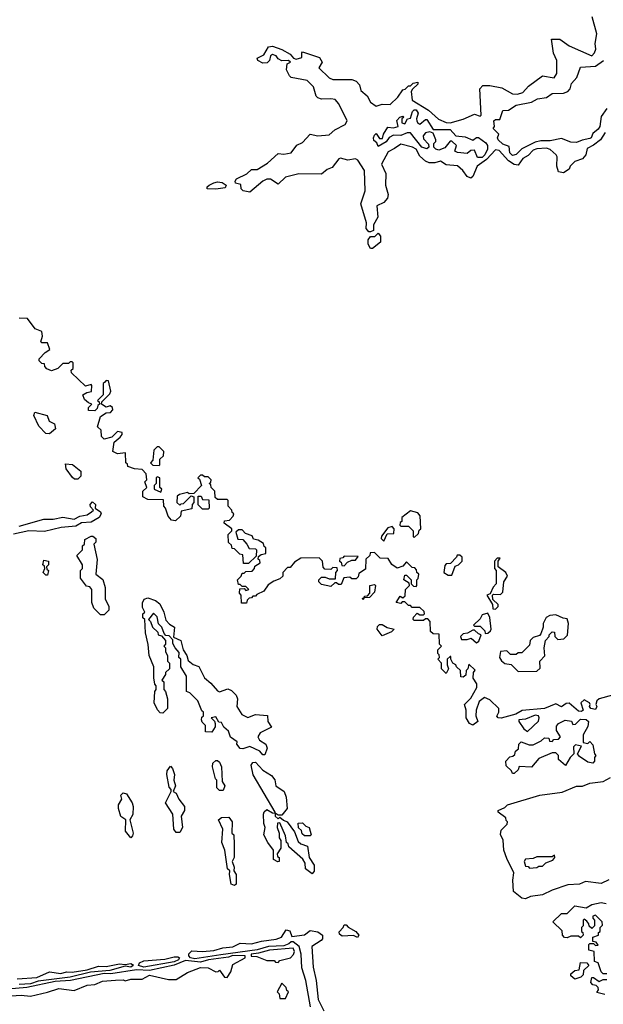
# Model space of a CAD drawing. Extents: x 2737310 to 2869991, y 870230 to 1012730.
# Tile 355 of 479: x 2793858 to 2796946, y 951649 to 956861. Entities that reach past the tile are written whole.
import ezdxf

# ---------------------------------------------------------------- set-up
doc = ezdxf.new("R2010")
doc.units = 0

msp = doc.modelspace()

# ---------------------------------------------------------------- linework, layer by layer
at = {"layer": '0CON02XD'}
for points in [[(2795714, 956424), (2795745, 956403.3), (2795775, 956413.3), (2795817.7, 956412.3), (2795859.3, 956450.7), (2795885, 956490), (2795897, 956493), (2795915, 956510), (2795925, 956510), (2795940, 956525), (2795965, 956530), (2795965, 956520), (2795936.4, 956493.6), (2795930, 956480), (2795934.2, 956434.2), (2796021.7, 956381.7), (2796073.4, 956333.4), (2796115, 956315.8), (2796135, 956314.2), (2796205, 956334), (2796265, 956360), (2796295, 956350), (2796300, 956355), (2796293.3, 956495), (2796308.3, 956511.7), (2796345, 956512.5), (2796409.3, 956499.3), (2796465, 956467.5), (2796493, 956467), (2796520, 956475), (2796550.7, 956509.3), (2796625, 956562.5), (2796687, 956553), (2796700, 956575), (2796700, 956645), (2796683, 956683), (2796671.7, 956758.3), (2796717, 956757), (2796765, 956722.5), (2796885, 956670), (2796900, 956685), (2796907.5, 956705), (2796902.5, 956735), (2796912.5, 956785), (2796887.5, 956875)], [(2796955.8, 956264.2), (2796931.2, 956225), (2796895, 956196.2), (2796860.5, 956179.5), (2796853.3, 956145), (2796836.4, 956123.6), (2796795, 956110), (2796770, 956085), (2796765, 956070), (2796735, 956050), (2796710, 956055), (2796700, 956085), (2796702.5, 956135), (2796697.5, 956145), (2796665, 956173.3), (2796645, 956181.2), (2796595, 956177.5), (2796575, 956170), (2796547.9, 956142.1), (2796521.2, 956125), (2796495, 956090), (2796475, 956093.3), (2796445, 956113.3), (2796395, 956168.8), (2796375, 956172.5), (2796328.8, 956121.2), (2796278, 956085), (2796255, 956030), (2796245, 956022.5), (2796225, 956030), (2796203, 956063), (2796175, 956087.5), (2796115, 956092.5), (2796085, 956112.5), (2796055, 956102.5), (2796025, 956102.5), (2796005, 956112.5), (2795975, 956137.5), (2795956, 956175), (2795936.6, 956186.6), (2795875, 956202.5), (2795840.5, 956179.5), (2795808.3, 956161.7), (2795772, 956095), (2795796.1, 956046.1), (2795793.8, 955985), (2795808, 955935), (2795803.3, 955915), (2795785, 955893.3), (2795747.5, 955875), (2795753.8, 955815), (2795730, 955775), (2795730, 955745), (2795715, 955737.5), (2795705, 955737.5), (2795691.2, 955755), (2795692.5, 955785), (2795663.8, 955885), (2795685.9, 955954.1), (2795682.7, 956062.7), (2795646.4, 956116.4), (2795635, 956123.3), (2795595, 956117.5), (2795555, 956126.7), (2795546.4, 956123.6), (2795511.7, 956078.3), (2795485, 956066.7), (2795455, 956042.5), (2795335, 956043.8), (2795265, 956026.7), (2795225, 955990), (2795185, 956016.7), (2795165, 956016.7), (2795143.9, 956006.1), (2795075, 955947.5), (2795040, 955955), (2795030, 955965), (2795028.3, 955988.3), (2795000, 955995), (2794997.5, 956005), (2795005, 956017.5), (2795060, 956045), (2795085, 956067.5), (2795115, 956067.5), (2795168.9, 956101.1), (2795225, 956152.5), (2795255, 956148.8), (2795295, 956156.2), (2795324.1, 956195.9), (2795355, 956210), (2795395, 956254), (2795435, 956246.2), (2795495, 956251.2), (2795525, 956278), (2795580, 956305), (2795591.2, 956325), (2795545.7, 956415.7), (2795527.3, 956437.3), (2795505, 956442), (2795455, 956439.2), (2795435, 956446.2), (2795426.2, 956455), (2795413.3, 956505), (2795379.3, 956539.3), (2795295, 956553.8), (2795285, 956562.5), (2795270, 956595), (2795272.5, 956627.5), (2795290, 956635), (2795280, 956645), (2795245, 956642.5), (2795225, 956652.5), (2795215, 956670), (2795195, 956676.7), (2795185, 956670), (2795180, 956645), (2795167.3, 956632.7), (2795145, 956631.2), (2795117.5, 956645), (2795115, 956657.5), (2795150, 956675), (2795175, 956716.2), (2795195, 956721.2), (2795245, 956702.5), (2795288.8, 956678.8), (2795306.7, 956656.7), (2795320.8, 956650.8), (2795350, 956660), (2795350, 956685), (2795355, 956690), (2795445, 956660), (2795458.8, 956635), (2795440, 956605), (2795495, 956553.3), (2795515, 956543.8), (2795615, 956543.3), (2795637.5, 956535), (2795655.8, 956515.8), (2795662.5, 956485), (2795696.9, 956456.9), (2795714, 956424)], [(2796965, 956390), (2796935, 956347.5), (2796927.5, 956295), (2796919.2, 956280.8), (2796891.2, 956258.8), (2796882.5, 956235), (2796875, 956231.2), (2796835, 956223.3), (2796805, 956210), (2796775, 956212.5), (2796725, 956231.2), (2796665, 956218.8), (2796615, 956218.8), (2796585, 956212), (2796515, 956177.5), (2796485, 956146.2), (2796465, 956142), (2796452, 956155), (2796448.8, 956188.8), (2796415, 956201.2), (2796390, 956225), (2796386.7, 956235), (2796392.5, 956255), (2796363.8, 956285), (2796370, 956295), (2796367.5, 956325), (2796375, 956332.5), (2796398.3, 956331.7), (2796415, 956380), (2796445, 956382.5), (2796485, 956408.8), (2796566.1, 956423.9), (2796598.3, 956441.7), (2796645, 956448.8), (2796675, 956470), (2796735, 956470.8), (2796759.1, 956480.9), (2796770, 956495), (2796777.7, 956522.3), (2796805.9, 956554.1), (2796825, 956610), (2796905, 956613.8), (2796947.5, 956645)], [(2796305, 956130.8), (2796281.2, 956131.2), (2796265, 956170), (2796245, 956167.5), (2796225, 956152.5), (2796175, 956157.5), (2796160, 956165), (2796170, 956195), (2796145, 956217.5), (2796135, 956217.5), (2796107, 956183), (2796075, 956170), (2796060, 956175), (2796050, 956185), (2796050, 956205), (2796060, 956215), (2796060, 956225), (2796045, 956260), (2796027.5, 956267.5), (2796005, 956262.5), (2795992.5, 956245), (2795995, 956230), (2796021.7, 956201.7), (2796022.5, 956185), (2796013, 956177), (2795985, 956186.2), (2795925, 956262.5), (2795908.3, 956261.7), (2795875, 956246.7), (2795835, 956250), (2795813.6, 956236.4), (2795796.4, 956213.6), (2795755, 956190), (2795748.3, 956208.3), (2795731.7, 956221.7), (2795730, 956235), (2795735, 956250), (2795745, 956257.5), (2795761.7, 956231.7), (2795778.3, 956231.7), (2795782.5, 956255), (2795805, 956292.5), (2795835, 956287.5), (2795860, 956295), (2795853, 956327), (2795870, 956345), (2795885, 956350), (2795890, 956345), (2795880, 956335), (2795880, 956315), (2795895, 956310), (2795910, 956335), (2795925, 956340), (2795936.7, 956375), (2795945, 956383.3), (2795955, 956383.3), (2795966.2, 956365), (2795957.5, 956335), (2795960, 956325), (2795965, 956312.5), (2795975, 956307.5), (2796005, 956332.5), (2796011.7, 956331.7), (2796045, 956280), (2796135, 956280), (2796166.2, 956246.2), (2796215, 956240), (2796255, 956223.3), (2796275, 956237.5), (2796285, 956236.7), (2796325, 956208), (2796334, 956195), (2796333.8, 956175), (2796320, 956145), (2796305, 956130.8)], [(2794895, 955963.8), (2794850, 955965), (2794850, 955975), (2794860, 955985), (2794885, 955997.5), (2794905, 956002.5), (2794929.3, 955999.3), (2794950, 955985), (2794945, 955970), (2794895, 955963.8)], [(2795725, 955650), (2795715, 955650), (2795702.3, 955672.3), (2795702, 955695), (2795715, 955712.5), (2795737, 955713), (2795755, 955730), (2795767.5, 955715), (2795767, 955683), (2795725, 955650)], [(2795120, 954105), (2795095, 954110), (2795088.3, 954128.3), (2795051.7, 954141.7), (2795035, 954160), (2795015, 954160), (2795001.7, 954148.3), (2795011.7, 954111.7), (2795038.3, 954108.3), (2795060, 954085), (2795071.7, 954061.7), (2795105, 954060), (2795110, 954055), (2795108.3, 954021.7), (2795068.3, 953981.7), (2795041.7, 953981.7), (2795038.3, 954028.3), (2795021.7, 954031.7), (2794995, 954060), (2794981.7, 954061.7), (2794978.3, 954078.3), (2794963, 954093), (2794960, 954135), (2794980, 954155), (2794980, 954165), (2794940, 954195), (2794941.7, 954208.3), (2794968.3, 954211.7), (2794987, 954233), (2794990, 954245), (2794981.7, 954251.7), (2794980, 954265), (2794960, 954285), (2794960, 954315), (2794955, 954320), (2794905, 954320), (2794891.7, 954331.7), (2794890, 954365), (2794870, 954385), (2794868.3, 954398.3), (2794860, 954405), (2794868.3, 954411.7), (2794870, 954425), (2794855, 954440), (2794835, 954440), (2794825, 954450), (2794815, 954450), (2794800, 954435), (2794808.3, 954428.3), (2794820, 954395), (2794778.3, 954351.7), (2794755, 954350), (2794745, 954357.5), (2794703, 954347), (2794691.7, 954338.3), (2794690, 954305), (2794705, 954290), (2794711.7, 954298.3), (2794725, 954300), (2794765, 954340), (2794780, 954335), (2794780, 954305), (2794770, 954295), (2794768.3, 954271.7), (2794711.7, 954258.3), (2794708.3, 954231.7), (2794681.7, 954208.3), (2794661.7, 954211.7), (2794643, 954233), (2794630, 954275), (2794620, 954285), (2794618.3, 954318.3), (2794535, 954320), (2794510, 954335), (2794510, 954365), (2794530, 954385), (2794520, 954415), (2794530, 954425), (2794527, 954457), (2794505, 954480), (2794465, 954482.5), (2794430, 954495), (2794428.3, 954508.3), (2794420, 954515), (2794418.3, 954568.3), (2794375, 954562.5), (2794350, 954575), (2794357.5, 954625), (2794389.3, 954650.7), (2794400, 954665), (2794400, 954675), (2794375, 954680), (2794345, 954650), (2794305, 954640), (2794290, 954655), (2794288.3, 954688.3), (2794270, 954705), (2794285, 954760), (2794315, 954780), (2794338.3, 954781.7), (2794350, 954795), (2794348.3, 954808.3), (2794337, 954817), (2794315, 954810), (2794290, 954825), (2794291.7, 954838.3), (2794335, 954880), (2794340, 954895), (2794328.3, 954948.3), (2794315, 954950), (2794308.3, 954941.7), (2794300, 954935), (2794300, 954875), (2794270, 954845), (2794278.3, 954838.3), (2794280, 954825), (2794271.7, 954818.3), (2794268.3, 954801.7), (2794255, 954790), (2794221.7, 954791.7), (2794221.7, 954808.3), (2794240, 954825), (2794221.7, 954831.7), (2794200.7, 954850.7), (2794192.5, 954875), (2794213, 954887), (2794238.3, 954891.7), (2794240, 954925), (2794235, 954930), (2794205, 954920), (2794131.7, 954991.7), (2794130, 955005), (2794140, 955015), (2794140, 955045), (2794135, 955050), (2794125, 955050), (2794115, 955040), (2794085, 955040), (2794060, 955015), (2794025, 955002.5), (2794001.7, 955011.7), (2793990, 955025), (2793988.3, 955038.3), (2793975, 955040), (2793960, 955055), (2793960, 955065), (2793991.7, 955098.3), (2794017.5, 955115), (2794005, 955150), (2793975, 955150), (2793970, 955155), (2793977.5, 955185), (2793975, 955210), (2793940, 955225), (2793898.3, 955278.3), (2793855, 955280)], [(2794015, 954669.2), (2793995, 954670), (2793959.3, 954709.3), (2793932.5, 954765), (2793937.5, 954782.5), (2794002.5, 954765), (2794013.8, 954735), (2794041.2, 954721.2), (2794046.2, 954695), (2794015, 954669.2)], [(2794595, 954500), (2794600, 954505), (2794600, 954535), (2794618.3, 954551.7), (2794620, 954575), (2794595, 954600), (2794585, 954600), (2794568.3, 954581.7), (2794561.7, 954528.3), (2794550, 954515), (2794563, 954503), (2794595, 954500)], [(2794165, 954428), (2794148, 954428), (2794137.5, 954437.5), (2794103.9, 954483.9), (2794100, 954510), (2794136.8, 954506.8), (2794180.6, 954470.6), (2794181.4, 954445), (2794165, 954428)], [(2794605, 954360), (2794610, 954375), (2794600, 954385), (2794600, 954435), (2794585, 954440), (2794580, 954435), (2794580, 954405), (2794570, 954395), (2794570, 954375), (2794605, 954360)], [(2794855, 954270), (2794825, 954270), (2794801.7, 954291.7), (2794801.7, 954338.3), (2794818.3, 954338.3), (2794825, 954320), (2794858.3, 954318.3), (2794860, 954275), (2794855, 954270)], [(2793855, 954178.8), (2793985, 954216.7), (2794035, 954217.5), (2794085, 954227.5), (2794145, 954217.5), (2794175, 954232.5), (2794215, 954240), (2794237.5, 954255), (2794247.5, 954265), (2794232, 954282), (2794230, 954295), (2794242.3, 954307.7), (2794258, 954295), (2794257.5, 954275), (2794285, 954256.2), (2794289.2, 954245), (2794278, 954225), (2794235, 954201.1), (2794185, 954198), (2794155, 954180), (2794077.6, 954172.4), (2793987.9, 954152.1), (2793905, 954154.3), (2793825, 954136.5)], [(2795945, 954120), (2795968.3, 954141.7), (2795971.7, 954158.3), (2795980, 954165), (2795977.5, 954235), (2795965, 954250), (2795925, 954260), (2795880, 954225), (2795880, 954205), (2795871.7, 954198.3), (2795870, 954185), (2795875, 954180), (2795915, 954180), (2795940, 954155), (2795940, 954125), (2795945, 954120)], [(2795785, 954100), (2795801.7, 954138.3), (2795838.3, 954141.7), (2795840, 954165), (2795828.3, 954178.3), (2795805, 954170), (2795773, 954127), (2795770, 954115), (2795785, 954100)], [(2794305, 953710), (2794285, 953710), (2794250, 953745), (2794240, 953775), (2794240, 953845), (2794228.3, 953858.3), (2794211.7, 953861.7), (2794180, 953905), (2794180, 953945), (2794190, 953955), (2794190, 953975), (2794160, 954025), (2794190, 954055), (2794190, 954075), (2794200, 954085), (2794201.7, 954108.3), (2794235, 954127.5), (2794245, 954127.5), (2794260, 954115), (2794260, 954095), (2794250, 954085), (2794267, 954003), (2794260, 953925), (2794297, 953897), (2794310, 953855), (2794310, 953795), (2794330, 953755), (2794330, 953735), (2794305, 953710)], [(2796995.7, 953285.7), (2796923.8, 953266.2), (2796912.5, 953255), (2796907.5, 953235), (2796912.5, 953225), (2796905, 953210), (2796880, 953215), (2796872.5, 953225), (2796877.5, 953235), (2796873.3, 953245), (2796845, 953261.2), (2796828, 953245), (2796840, 953205), (2796831.7, 953198.3), (2796815, 953200), (2796765, 953243.3), (2796749.3, 953240.7), (2796725, 953222.5), (2796695, 953240), (2796635, 953213.8), (2796516.7, 953203.3), (2796482.5, 953185), (2796405, 953162.5), (2796390, 953165), (2796383.3, 953173.3), (2796393.8, 953195), (2796392.5, 953215), (2796345, 953260), (2796317, 953273), (2796289.3, 953250.7), (2796273.9, 953206.1), (2796271.2, 953175), (2796282.5, 953145), (2796255, 953126.7), (2796237.5, 953135), (2796220, 953165), (2796220, 953205), (2796212.5, 953235), (2796245, 953270), (2796276.7, 953325), (2796276.7, 953345), (2796257.5, 953375), (2796260, 953405), (2796267.5, 953417.5), (2796235, 953450), (2796230, 953425), (2796220, 953415), (2796218.3, 953391.7), (2796205, 953380), (2796191.7, 953381.7), (2796190, 953415), (2796170, 953435), (2796166.4, 953446.4), (2796150, 953455), (2796140, 953475), (2796140, 953490), (2796135, 953490), (2796120, 953475), (2796120, 953445), (2796127.5, 953425), (2796115, 953400), (2796090, 953425), (2796090, 953455), (2796070, 953475), (2796080, 953485), (2796078.3, 953498.3), (2796070, 953505), (2796070, 953525), (2796090, 953545), (2796080, 953555), (2796078.3, 953608.3), (2796045, 953610), (2796031.7, 953621.7), (2796030, 953675), (2796018.3, 953688.3), (2796005, 953690), (2795995, 953680), (2795945, 953680), (2795940, 953685), (2795941.7, 953698.3), (2795961.7, 953718.3), (2795975, 953710), (2795995, 953710), (2796000, 953715), (2795998.3, 953728.3), (2795975, 953750), (2795935, 953750), (2795925, 953760), (2795915, 953760), (2795895, 953780), (2795881.7, 953778.3), (2795875, 953770), (2795850, 953775), (2795871.7, 953808.3), (2795885, 953800), (2795898.3, 953811.7), (2795900, 953845), (2795920, 953865), (2795918.3, 953878.3), (2795890, 953895), (2795895, 953920), (2795905, 953920), (2795930, 953895), (2795930, 953875), (2795941.7, 953861.7), (2795955, 953860), (2795960, 953865), (2795960, 953895), (2795967, 953903), (2795970, 953925), (2795960, 953935), (2795958.3, 953948.3), (2795948.3, 953958.3), (2795935, 953960), (2795905, 953990), (2795885, 953967.5), (2795855, 953957.5), (2795827, 953977), (2795808.3, 954008.3), (2795765, 954010), (2795735, 954040), (2795711.7, 954038.3), (2795710, 954025), (2795690, 954005), (2795688.3, 953951.7), (2795651.7, 953928.3), (2795648.3, 953911.7), (2795638.3, 953901.7), (2795615, 953900), (2795605, 953910), (2795573, 953907), (2795558.3, 953871.7), (2795545, 953870), (2795535, 953880), (2795525, 953880), (2795505, 953860), (2795455, 953870), (2795440, 953885), (2795440, 953895), (2795455, 953910), (2795475, 953910), (2795495, 953900), (2795528.3, 953901.7), (2795530, 953935), (2795540, 953945), (2795538.3, 953958.3), (2795515, 953960), (2795505, 953950), (2795471.7, 953951.7), (2795463, 953963), (2795460, 953995), (2795441.7, 954011.7), (2795345, 954010), (2795311.7, 953988.3), (2795288.3, 953961.7), (2795275, 953960), (2795250, 953935), (2795250, 953915), (2795235, 953900), (2795201.7, 953888.3), (2795171.7, 953868.3), (2795150, 953835), (2795111.7, 953818.3), (2795105, 953810), (2795091.7, 953808.3), (2795085, 953800), (2795071.7, 953798.3), (2795061.7, 953788.3), (2795058.3, 953771.7), (2795031.7, 953771.7), (2795030, 953815), (2795020, 953825), (2795021.7, 953848.3), (2795045, 953850), (2795055, 953840), (2795070, 953845), (2795055, 953860), (2795035, 953860), (2795025, 953870), (2795015, 953870), (2795010, 953895), (2795030, 953915), (2795035, 953930), (2795045, 953930), (2795055, 953940), (2795088.3, 953941.7), (2795100, 953955), (2795101.7, 953968.3), (2795130, 953985), (2795128.3, 953998.3), (2795120, 954005), (2795121.7, 954018.3), (2795135, 954030), (2795160, 954035), (2795160, 954065), (2795151.7, 954071.7), (2795148.3, 954088.3), (2795120, 954105)], [(2795575, 953970), (2795591.7, 953988.3), (2795615, 954000), (2795635, 954000), (2795648.3, 954018.3), (2795575, 954020), (2795568.3, 954011.7), (2795551.7, 954008.3), (2795550, 953995), (2795558.3, 953988.3), (2795561.7, 953971.7), (2795575, 953970)], [(2796145, 953920), (2796161.7, 953968.3), (2796180, 953975), (2796200, 953995), (2796200, 954015), (2796187, 954027), (2796173.6, 954026.4), (2796170, 954015), (2796137.5, 953982.5), (2796115, 953980), (2796108.3, 953971.7), (2796102.5, 953935), (2796125, 953920), (2796145, 953920)], [(2794005, 953920), (2793995, 953920), (2793982.5, 953935), (2793990, 953955), (2793988.3, 953968.3), (2793980, 953975), (2793985, 954000), (2794010, 953995), (2794010, 953975), (2794000, 953965), (2794001.7, 953951.7), (2794010, 953945), (2794005, 953920)], [(2796375, 953740), (2796390, 953755), (2796390, 953765), (2796361.7, 953791.7), (2796360, 953815), (2796365, 953820), (2796401.7, 953818.3), (2796415, 953830), (2796420, 953885), (2796438.8, 953915), (2796430, 953935), (2796390, 953965), (2796390, 953995), (2796400, 954010), (2796385, 954010), (2796370, 953995), (2796370, 953955), (2796380, 953945), (2796380, 953875), (2796363, 953857), (2796348.3, 953821.7), (2796330, 953815), (2796360, 953765), (2796361.7, 953741.7), (2796375, 953740)], [(2795675, 953790), (2795671.7, 953798.3), (2795680, 953800), (2795681.7, 953808.3), (2795698.3, 953811.7), (2795710, 953825), (2795710, 953865), (2795735, 953870), (2795740, 953865), (2795735, 953830), (2795708.3, 953801.7), (2795680, 953800), (2795675, 953790)], [(2795155, 952970), (2795145, 952970), (2795128.3, 952988.3), (2795075, 953012.5), (2795039.3, 953000.7), (2795023.6, 953003.6), (2795007.5, 953025), (2795008.3, 953038.3), (2794973.6, 953063.6), (2794962.5, 953095), (2794937.5, 953115), (2794925, 953140), (2794911.7, 953141.7), (2794895, 953170), (2794870, 953165), (2794888.3, 953148.3), (2794892.5, 953135), (2794891.7, 953118.3), (2794875, 953090), (2794841.7, 953091.7), (2794840, 953125), (2794823, 953143), (2794820, 953155), (2794821.7, 953168.3), (2794830, 953175), (2794830, 953195), (2794821.7, 953201.7), (2794800, 953255), (2794758.3, 953298.3), (2794740, 953305), (2794740, 953385), (2794710, 953435), (2794710, 953475), (2794700, 953485), (2794701.7, 953511.7), (2794680, 953535), (2794668.3, 953558.3), (2794667.5, 953577.5), (2794648.3, 953598.3), (2794631.7, 953601.7), (2794621.7, 953611.7), (2794610, 953645), (2794593, 953663), (2794585, 953700), (2794565, 953720), (2794540, 953685), (2794550, 953675), (2794560, 953645), (2794588.3, 953618.3), (2794590, 953605), (2794608.3, 953598.3), (2794630, 953575), (2794630, 953555), (2794620, 953545), (2794630, 953535), (2794630, 953515), (2794640, 953495), (2794640, 953465), (2794650, 953455), (2794650, 953425), (2794630, 953405), (2794630, 953395), (2794610, 953365), (2794620, 953355), (2794620, 953315), (2794630, 953305), (2794640, 953265), (2794640, 953215), (2794615, 953190), (2794601.7, 953191.7), (2794587, 953207), (2794570, 953245), (2794572.5, 953305), (2794580, 953315), (2794580, 953335), (2794573, 953343), (2794567, 953377), (2794567.5, 953435), (2794542.5, 953495), (2794537, 953553), (2794522.5, 953615), (2794520, 953685), (2794510, 953695), (2794510, 953715), (2794520, 953725), (2794508.3, 953748.3), (2794507, 953773), (2794517, 953793), (2794535, 953800), (2794575.8, 953785.8), (2794599.2, 953769.2), (2794620, 953725), (2794631.7, 953681.7), (2794650.8, 953660.8), (2794676.7, 953645), (2794671.7, 953591.7), (2794710, 953575), (2794722.5, 953525), (2794742.5, 953495), (2794749.3, 953469.3), (2794775, 953446.7), (2794806.4, 953436.4), (2794835, 953377.5), (2794869.3, 953349.3), (2794905, 953307.5), (2794915, 953302.5), (2794959.3, 953319.3), (2794979.3, 953309.3), (2795002.5, 953285), (2795010, 953265), (2795007.5, 953225), (2795033.6, 953183.6), (2795065, 953167.5), (2795105, 953182.5), (2795168.3, 953178.3), (2795170, 953145), (2795190, 953115), (2795130, 953085), (2795117.5, 953065), (2795127, 953047), (2795160, 953025), (2795167.5, 953005), (2795155, 952970)], [(2796321.7, 953611.7), (2796335, 953612.5), (2796350, 953625), (2796352.5, 953635), (2796346.4, 953696.4), (2796335, 953720), (2796305, 953710), (2796295, 953690), (2796260, 953655), (2796265, 953650), (2796295, 953650), (2796320, 953625), (2796321.7, 953611.7)], [(2796495, 953410), (2796595, 953412.5), (2796611.7, 953428.3), (2796610, 953465), (2796637, 953493), (2796632.5, 953535), (2796640, 953575), (2796660, 953595), (2796660, 953605), (2796675, 953620), (2796688.3, 953618.3), (2796690, 953595), (2796705, 953580), (2796737, 953583), (2796757, 953603), (2796762.5, 953665), (2796755, 953690), (2796733, 953693), (2796695, 953710), (2796663, 953707), (2796643.6, 953696.4), (2796627.5, 953665), (2796627.5, 953645), (2796615, 953610), (2796608.3, 953601.7), (2796575, 953590), (2796560, 953575), (2796555, 953550), (2796515, 953510), (2796495, 953510), (2796485, 953500), (2796455, 953500), (2796435, 953520), (2796403, 953517), (2796397.5, 953485), (2796407, 953467), (2796425, 953452.5), (2796458.3, 953448.3), (2796495, 953410)], [(2795775, 953600), (2795750, 953635), (2795751.7, 953648.3), (2795761.7, 953658.3), (2795775, 953660), (2795803, 953643), (2795840, 953635), (2795825, 953620), (2795775, 953600)], [(2796275, 953562.5), (2796288.3, 953571.7), (2796300, 953605), (2796285, 953610), (2796265, 953630), (2796255, 953630), (2796227, 953613), (2796205, 953610), (2796190, 953595), (2796195, 953580), (2796225, 953580), (2796247, 953587), (2796275, 953562.5)], [(2796475, 952870), (2796465, 952870), (2796460, 952885), (2796431.7, 952911.7), (2796430, 952935), (2796451.7, 952958.3), (2796468.3, 952961.7), (2796478.3, 952971.7), (2796481.7, 952988.3), (2796498.3, 953001.7), (2796500, 953025), (2796511.7, 953038.3), (2796553, 953023), (2796575, 953022.5), (2796617, 953043), (2796635, 953060), (2796658.3, 953058.3), (2796661.7, 953041.7), (2796675, 953040), (2796685, 953050), (2796708.3, 953051.7), (2796720, 953065), (2796698.3, 953098.3), (2796698.3, 953121.7), (2796710, 953135), (2796745, 953152.5), (2796778.3, 953148.3), (2796785, 953130), (2796798.3, 953131.7), (2796825, 953157.5), (2796855, 953156.7), (2796867.5, 953145), (2796865, 953120), (2796840, 953075), (2796840, 953035), (2796865, 953030), (2796875, 953040), (2796891.7, 953021.7), (2796900, 952975), (2796907.5, 952965), (2796900, 952955), (2796900, 952935), (2796890, 952925), (2796865, 952930), (2796820.7, 952960.7), (2796810, 952975), (2796830, 953015), (2796798.3, 953021.7), (2796788.3, 953011.7), (2796790, 952975), (2796770, 952955), (2796747, 952913), (2796710, 952945), (2796710, 952965), (2796695, 952980), (2796675, 952980), (2796605, 952950), (2796566.7, 952903.3), (2796501.7, 952908.3), (2796495, 952890), (2796475, 952870)], [(2796545, 953093.3), (2796603, 953147), (2796607.5, 953165), (2796602.5, 953175), (2796585, 953178.8), (2796535, 953157.5), (2796500, 953155), (2796500, 953145), (2796525, 953107.5), (2796545, 953093.3)], [(2794935, 952780), (2794915, 952780), (2794900, 952795), (2794900, 952835), (2794893, 952843), (2794877.5, 952905), (2794880, 952925), (2794895, 952940), (2794905, 952940), (2794915, 952930), (2794926.4, 952906.4), (2794928.3, 952828.3), (2794942.5, 952805), (2794935, 952780)], [(2795405, 952340), (2795370, 952365), (2795367.5, 952395), (2795356.4, 952416.4), (2795281.7, 952481.7), (2795278.3, 952498.3), (2795270, 952505), (2795265, 952540), (2795235, 952610), (2795222.5, 952607.5), (2795220, 952585), (2795230, 952555), (2795230.7, 952530.7), (2795240, 952515), (2795240, 952475), (2795220, 952445), (2795221.7, 952431.7), (2795230, 952425), (2795230, 952405), (2795223, 952403), (2795200, 952415), (2795200, 952465), (2795170, 952505), (2795150, 952545), (2795157.5, 952585), (2795150, 952605), (2795147.5, 952655), (2795151.7, 952668.3), (2795165, 952680), (2795195, 952662.5), (2795210, 952660), (2795210, 952665), (2795094, 952864), (2795082.5, 952915), (2795091.7, 952928.3), (2795105, 952930), (2795145, 952887.5), (2795189.3, 952859.3), (2795207, 952837), (2795212.5, 952805), (2795257.5, 952775), (2795267.5, 952745), (2795272.5, 952685), (2795245, 952650), (2795225, 952650), (2795210, 952660), (2795210, 952645), (2795225, 952630), (2795235, 952640), (2795253, 952623), (2795272.5, 952615), (2795312.5, 952562.5), (2795330.7, 952510.7), (2795345, 952497.5), (2795380, 952485), (2795390, 952425), (2795416, 952385), (2795416.4, 952353.6), (2795405, 952340)], [(2794705, 952557.5), (2794685, 952557.5), (2794672.5, 952575), (2794667.5, 952655), (2794630, 952715), (2794660, 952775), (2794660, 952785), (2794648.3, 952798.3), (2794636.7, 952865), (2794637.5, 952885), (2794655, 952910), (2794667, 952897), (2794677.5, 952865), (2794672.5, 952835), (2794682.5, 952805), (2794670, 952775), (2794686.4, 952766.4), (2794700, 952735), (2794730, 952695), (2794730, 952675), (2794712.5, 952645), (2794720, 952585), (2794705, 952557.5)], [(2796975, 952308), (2796935, 952287.5), (2796851.7, 952298.3), (2796820, 952285), (2796758.8, 952281.2), (2796675, 952252.5), (2796625, 952227.5), (2796560.7, 952219.3), (2796535, 952206.7), (2796515, 952210), (2796471.2, 952245), (2796466.7, 952305), (2796472.5, 952345), (2796435, 952420), (2796420, 952465), (2796417, 952517), (2796403, 952547), (2796405, 952570), (2796438.3, 952601.7), (2796440, 952615), (2796431.7, 952621.7), (2796430, 952635), (2796390, 952665), (2796390, 952675), (2796425, 952690), (2796440, 952705), (2796610, 952755), (2796729.2, 952770.8), (2796805, 952804), (2796835.9, 952804.1), (2796875, 952819.2), (2796945, 952828.8), (2796985, 952850)], [(2794445, 952530), (2794417.5, 952565), (2794420, 952625), (2794393, 952643), (2794380, 952685), (2794380, 952705), (2794397.5, 952735), (2794392.5, 952755), (2794405, 952767.5), (2794423, 952763), (2794452.5, 952715), (2794457.5, 952695), (2794457, 952653), (2794440, 952625), (2794457.5, 952555), (2794455, 952540), (2794445, 952530)], [(2794995, 952277.5), (2794977.5, 952285), (2794967.5, 952335), (2794970, 952355), (2794957.5, 952365), (2794942.5, 952465), (2794927.5, 952505), (2794932.5, 952575), (2794910, 952625), (2794925, 952637.5), (2794965, 952640), (2794982.5, 952615), (2794980, 952555), (2794990, 952545), (2794992.5, 952495), (2794992.5, 952425), (2794982.5, 952405), (2794992.5, 952375), (2794990, 952355), (2795002.5, 952335), (2795002.5, 952285), (2794995, 952277.5)], [(2795395, 952540), (2795365, 952540), (2795351.7, 952551.7), (2795348.3, 952568.3), (2795333, 952583), (2795331.7, 952608.3), (2795355, 952610), (2795371.7, 952591.7), (2795390, 952585), (2795400, 952545), (2795395, 952540)], [(2796555, 952370), (2796595, 952372.5), (2796605, 952380), (2796625, 952380), (2796641.7, 952398.3), (2796678.3, 952411.7), (2796690, 952425), (2796688.3, 952438.3), (2796675, 952430), (2796595, 952430), (2796575, 952420), (2796535, 952417.5), (2796527.5, 952405), (2796535, 952380), (2796548.3, 952378.3), (2796555, 952370)], [(2796965, 951810), (2796945, 951810), (2796935, 951820), (2796918.3, 951868.3), (2796900, 951875), (2796898.3, 951928.3), (2796870, 951935), (2796870, 951965), (2796875, 951970), (2796895, 951970), (2796905, 951960), (2796918.3, 951961.7), (2796908.3, 951978.3), (2796891.7, 951981.7), (2796890, 952005), (2796920, 952015), (2796921.7, 952028.3), (2796930, 952035), (2796930, 952055), (2796941.7, 952068.3), (2796940, 952085), (2796905, 952120), (2796890, 952115), (2796890, 952105), (2796900, 952095), (2796900, 952065), (2796885, 952050), (2796871.7, 952061.7), (2796870, 952075), (2796858.3, 952088.3), (2796845, 952100), (2796840, 952095), (2796840, 952065), (2796830, 952055), (2796830, 952035), (2796838.3, 952028.3), (2796840, 952015), (2796825, 952000), (2796815, 952010), (2796775, 952010), (2796755, 952000), (2796741.7, 952001.7), (2796730, 952015), (2796728.3, 952038.3), (2796680, 952085), (2796725, 952130), (2796755, 952130), (2796795, 952170), (2796855, 952160), (2796885, 952177.5), (2796935, 952187.5), (2796961.7, 952181.7)], [(2795396.9, 951635), (2795371.9, 951775), (2795351.3, 951841.3), (2795347.9, 951915), (2795336.7, 951955), (2795305, 951980), (2795295, 951980), (2795282, 951968), (2795255, 951957.5), (2795175, 951955.6), (2795115, 951937.5), (2794921.5, 951911.5), (2794785, 951888.9), (2794762, 951895), (2794752, 951905), (2794753.4, 951916.6), (2794768.9, 951931.1), (2794825, 951927.8), (2794885, 951934.3), (2794932.6, 951947.4), (2794985, 951952.9), (2795025, 951972.5), (2795085, 951968.9), (2795136.9, 951983.1), (2795215, 951993.1), (2795242.5, 952005), (2795267, 952043), (2795288, 952038), (2795298.3, 952008.3), (2795365, 952016.7), (2795395, 952040), (2795435, 952032.5), (2795460, 952015), (2795460, 951995), (2795453, 951987), (2795403.3, 951955), (2795411.4, 951845), (2795427.1, 951775), (2795437.5, 951675), (2795466.7, 951615)], [(2795645, 952002.5), (2795623.6, 952013.6), (2795565, 952010), (2795550.7, 952020.7), (2795548.3, 952031.7), (2795570, 952055), (2795575, 952070), (2795585, 952070), (2795596.7, 952056.7), (2795636.7, 952035), (2795652.5, 952015), (2795645, 952002.5)], [(2795225, 951870), (2795235, 951880), (2795290, 951895), (2795307, 951913), (2795311.7, 951928.3), (2795305, 951946.2), (2795180, 951935), (2795121.2, 951918.8), (2795082.5, 951915), (2795083, 951903), (2795111.7, 951901.7), (2795165, 951880), (2795205, 951880), (2795211.7, 951871.7), (2795225, 951870)], [(2793785, 951691.2), (2793865, 951697.5), (2793915, 951692.5), (2794005, 951712.5), (2794065, 951733.3), (2794145, 951722.5), (2794215, 951750), (2794255, 951753.3), (2794295, 951771.2), (2794365, 951776.7), (2794405, 951777.5), (2794415, 951772.5), (2794445, 951782.5), (2794505, 951782.5), (2794545, 951802.5), (2794645, 951780), (2794685, 951780), (2794745, 951817.5), (2794815, 951843.3), (2794855, 951842.5), (2794895, 951820), (2794908.3, 951821.7), (2794915, 951830), (2794941.7, 951791.7), (2794955, 951790), (2794975, 951820), (2794985, 951860), (2795050, 951895), (2795050, 951905), (2794985, 951906.4), (2794962.4, 951897.6), (2794857.5, 951885), (2794815, 951872.5), (2794735, 951880.6), (2794675, 951856.4), (2794545, 951827.1), (2794475, 951831.4), (2794339.1, 951810.9), (2794305, 951811.5), (2794125.6, 951774.4), (2794045, 951768.8), (2793895, 951736.9), (2793795, 951728.8)], [(2794515, 951844.6), (2794486.2, 951855), (2794492.1, 951867.9), (2794515, 951878.8), (2794625, 951888.1), (2794675, 951900.6), (2794695, 951900.8), (2794703.8, 951895), (2794698, 951885), (2794675, 951873.8), (2794515, 951844.6)], [(2793845, 951783.8), (2793948.8, 951791.2), (2794015, 951820), (2794075, 951812.5), (2794105, 951820.6), (2794135, 951818.6), (2794215, 951831.2), (2794275, 951851.4), (2794315, 951849.2), (2794385, 951862.5), (2794415, 951858.8), (2794445, 951864), (2794455, 951858.8), (2794458, 951855), (2794445, 951844.6), (2794415, 951850), (2794335, 951828.1), (2794232, 951818), (2794125, 951791.8), (2793955, 951770.6), (2793915, 951757.9), (2793855, 951754.4)], [(2796795, 951782.5), (2796775, 951800), (2796775, 951810), (2796795, 951827.5), (2796818.3, 951831.7), (2796825, 951870), (2796858.3, 951868.3), (2796870, 951855), (2796841.7, 951828.3), (2796840, 951805), (2796827, 951793), (2796795, 951782.5)], [(2796955, 951700), (2796911.7, 951711.7), (2796920, 951725), (2796918.3, 951738.3), (2796908.3, 951748.3), (2796891.7, 951751.7), (2796880, 951765), (2796885, 951790), (2796895, 951790), (2796925, 951770), (2796945, 951780), (2796965, 951780)], [(2795265, 951680), (2795280, 951715), (2795271.7, 951721.7), (2795268.3, 951738.3), (2795245, 951760), (2795220, 951715), (2795230, 951705), (2795235, 951680), (2795265, 951680)]]:
    msp.add_lwpolyline(points, dxfattribs=at)

doc.saveas('drawing.dxf')
